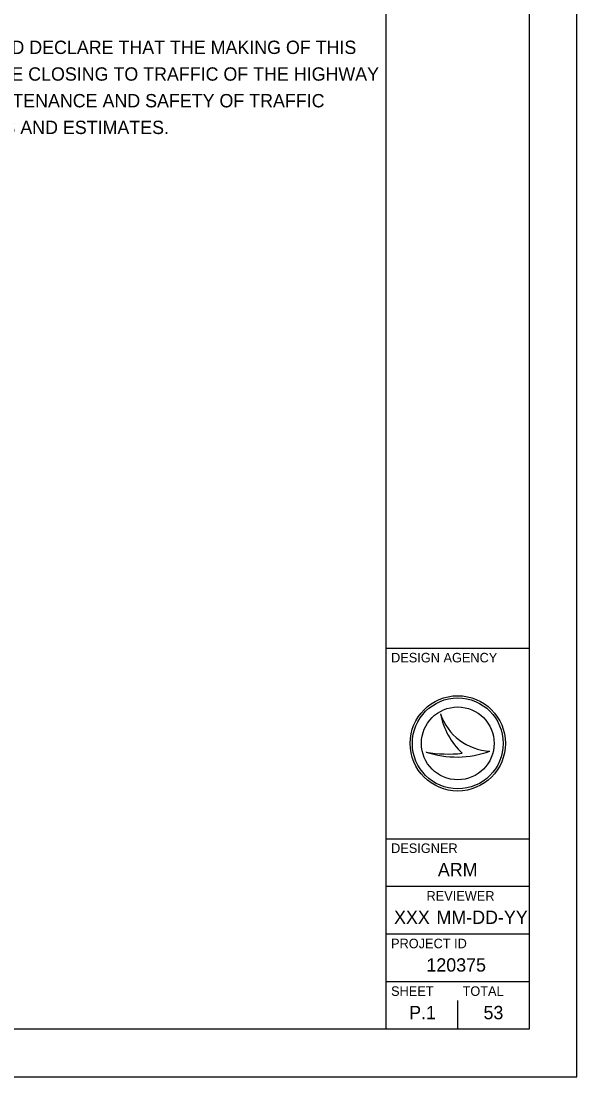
# Model space of a CAD drawing. Extents: x 0 to 34, y 0 to 22.
# Drawn here: x 28.17 to 34, y 0 to 11.08 of the extents above; entities that cross this region are included whole.
import ezdxf

# ---------------------------------------------------------------- set-up
doc = ezdxf.new("R2010")
doc.units = 0
for name, color, linetype in [('SH_Border', 7, 'Continuous'), ('SH_Cut_Line', 7, 'Continuous'), ('SH_Data', 7, 'Continuous')]:
    doc.layers.add(name, color=color, linetype=linetype)

msp = doc.modelspace()

# ---------------------------------------------------------------- linework, layer by layer
at = {"layer": 'SH_Border'}
for p, q in [((32, 0.5), (32, 21.5)), ((32, 4.5), (33.5, 4.5)), ((32, 2.5), (33.5, 2.5)), ((32, 2), (33.5, 2)), ((32, 1.5), (33.5, 1.5)), ((32, 1), (33.5, 1))]:
    msp.add_line(p, q, dxfattribs=at)
msp.add_lwpolyline([(1.5, 21.5), (33.5, 21.5), (33.5, 0.5), (1.5, 0.5)], close=True, dxfattribs=at)
at = {"layer": 'SH_Cut_Line'}
msp.add_lwpolyline([(0, 0), (34, 0), (34, 22), (0, 22)], close=True, dxfattribs=at)
at = {"layer": 'SH_Data'}
for p, q in [((32.567, 3.81), (32.567, 3.81)), ((32.75, 3.5), (32.75, 3.5)), ((32.417, 3.41), (32.417, 3.41)), ((33.087, 3.419), (33.087, 3.419)), ((32.75, 0.5), (32.75, 0.8)), ((32.375, 0.675), (32.375, 0.675))]:
    msp.add_line(p, q, dxfattribs=at)
for radius in [0.5, 0.477, 0.477, 0.382]:
    msp.add_circle((32.75, 3.5), radius, dxfattribs=at)
for centre, radius, start, end in [((33.116, 3.998), 0.58, 198.9257, 198.9319), ((33.347, 3.97), 0.796, 191.6379, 191.6421), ((33.116, 3.998), 0.58, 198.9319, 267.1657), ((33.347, 3.97), 0.796, 191.6421, 226.0947), ((32.739, 4.37), 1.013, 251.4576, 290.0832), ((32.648, 4.654), 1.266, 259.4964, 259.4995), ((32.739, 4.37), 1.013, 251.4527, 251.4576), ((32.648, 4.654), 1.266, 259.4995, 276.6672)]:
    msp.add_arc(centre, radius, start, end, dxfattribs=at)

# ---------------------------------------------------------------- texts
for s, height, p in [(' I HEREBY APPROVE THESE PLANS AND DECLARE THAT THE MAKING OF THIS', 0.14, (24.528, 10.735)), ('IMPROVEMENT WILL NOT REQUIRE THE CLOSING TO TRAFFIC OF THE HIGHWAY', 0.14, (24.528, 10.455)), ('AND THAT PROVISIONS FOR THE MAINTENANCE AND SAFETY OF TRAFFIC', 0.14, (24.528, 10.175)), ('WILL BE AS SET FORTH ON THE PLANS AND ESTIMATES.', 0.14, (24.528, 9.895)), ('DESIGN AGENCY', 0.1, (32.05, 4.35)), ('DESIGNER', 0.1, (32.05, 2.35)), ('ARM', 0.14, (32.541, 2.105)), ('REVIEWER', 0.1, (32.422, 1.85)), ('XXX', 0.14, (32.081, 1.605)), ('MM-DD-YY', 0.14, (32.527, 1.605)), ('PROJECT ID', 0.1, (32.05, 1.35)), ('120375', 0.14, (32.421, 1.105)), ('SHEET', 0.1, (32.05, 0.85)), ('TOTAL', 0.1, (32.8, 0.85)), ('P.1', 0.14, (32.24, 0.605)), ('53', 0.14, (33.02, 0.605))]:
    msp.add_text(s, height=height, dxfattribs=at).set_placement(p)

doc.saveas('drawing.dxf')
